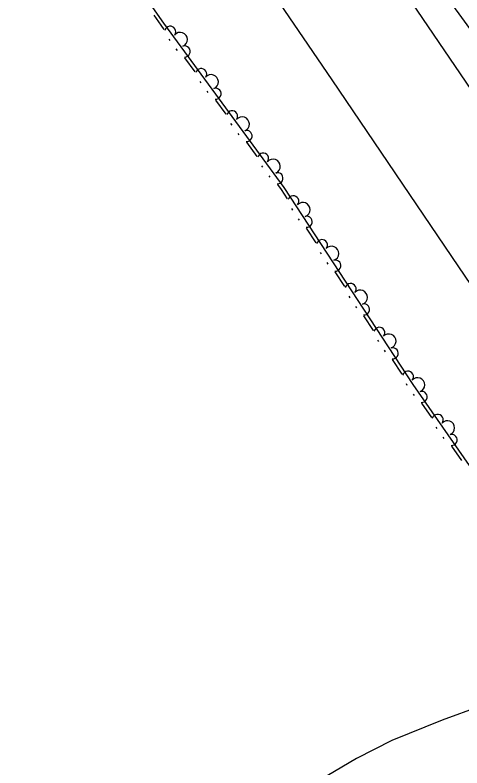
# Model space of a CAD drawing. Extents: x 2030130 to 2036320, y 723205 to 762423.
# Drawn here: x 2032827.6 to 2032932.6, y 761768 to 761944.8 of the extents above; entities that cross this region are included whole.
import ezdxf

# ---------------------------------------------------------------- set-up
doc = ezdxf.new("R2010")
doc.units = 0
for name, color, linetype in [('Draft_Station Labels Major', 7, 'Continuous'), ('Draft_Station Tics Major', 7, 'Continuous'), ('Prop Alignment Horizontal', 7, 'Continuous')]:
    doc.layers.add(name, color=color, linetype=linetype)

msp = doc.modelspace()

# ---------------------------------------------------------------- linework, layer by layer
at = {"layer": 'Draft_Station Labels Major'}
for points in [[(2032982.25, 761857.44), (2032953.98, 761899.13), (2032895.43, 761985.31), (2032867.48, 762026.64), (2032839.86, 762067.31), (2032810.94, 762109.31), (2032783.52, 762149.89), (2032755.69, 762190.54), (2032727.21, 762232.52), (2032699.29, 762273.24), (2032670.84, 762315.05), (2032643.99, 762354.39), (2032615.89, 762395.7), (2032597.19, 762422.99)], [(2032578.53, 762404.38), (2032622.03, 762340.46), (2032649.81, 762299.71), (2032677.92, 762258.76), (2032706.15, 762217.66), (2032734.05, 762176.43), (2032762.1, 762135.36), (2032790.25, 762094.19), (2032818.14, 762052.99), (2032846.2, 762011.84), (2032874.09, 761970.67), (2032902.04, 761929.59), (2032931.85, 761885.67), (2032959.96, 761844.28)]]:
    msp.add_lwpolyline(points, dxfattribs=at)
at = {"layer": 'Draft_Station Tics Major'}
for points in [[(2033107.4, 761688.4), (2033049.51, 761771.21), (2032985.52, 761870.07), (2032934.46, 761941.71), (2032872.35, 762027.01), (2032832.35, 762090.98)], [(2032987.59, 761762.73), (2032957.8, 761805.4), (2032921.13, 761858.06), (2032890.88, 761904.34), (2032862.59, 761942.95), (2032834.05, 761983.65), (2032801.35, 762033.01), (2032781.96, 762059.34)], [(2032862.7, 761941.41), (2032861.92, 761942.47), (2032860.31, 761944.77)], [(2032864.06, 761938.85), (2032863.82, 761939.18)], [(2032865.76, 761936.54), (2032865.52, 761936.87)], [(2032869.97, 761931.49), (2032867.54, 761934.8)], [(2032871.33, 761928.93), (2032871.09, 761929.26)], [(2032873.03, 761926.61), (2032872.79, 761926.95)], [(2032877.24, 761921.56), (2032874.82, 761924.87)], [(2032878.61, 761919.01), (2032878.36, 761919.34)], [(2032880.3, 761916.69), (2032880.06, 761917.02)], [(2032884.51, 761911.64), (2032882.09, 761914.95)], [(2032885.88, 761909.08), (2032885.64, 761909.41)], [(2032887.58, 761906.77), (2032887.33, 761907.1)], [(2032891.64, 761901.67), (2032890.2, 761903.88), (2032889.36, 761905.02)], [(2032892.87, 761899.04), (2032892.65, 761899.39)], [(2032894.44, 761896.64), (2032894.22, 761896.98)], [(2032898.37, 761891.37), (2032896.13, 761894.81)], [(2032899.6, 761888.75), (2032899.38, 761889.09)], [(2032901.17, 761886.34), (2032900.95, 761886.69)], [(2032905.1, 761881.07), (2032902.86, 761884.51)], [(2032906.33, 761878.45), (2032906.11, 761878.79)], [(2032907.9, 761876.05), (2032907.68, 761876.39)], [(2032911.84, 761870.78), (2032909.59, 761874.21)], [(2032913.06, 761868.15), (2032912.84, 761868.49)], [(2032914.63, 761865.75), (2032914.41, 761866.09)], [(2032918.57, 761860.48), (2032916.32, 761863.91)], [(2032919.79, 761857.85), (2032919.57, 761858.2)], [(2032921.44, 761855.46), (2032921.21, 761855.79)], [(2032925.53, 761850.31), (2032923.19, 761853.67)], [(2032926.83, 761847.72), (2032926.6, 761848.05)], [(2032928.47, 761845.36), (2032928.24, 761845.7)], [(2032932.56, 761840.21), (2032930.22, 761843.57)]]:
    msp.add_lwpolyline(points, dxfattribs=at)
for centre, radius, start, end in [((2032864.08, 761940.9), 1.3, 324.6678, 165.4643), ((2032866.44, 761939.07), 1.69, 292.1966, 140.2691), ((2032867.48, 761936.27), 1.3, 267.0013, 107.7979), ((2032871.36, 761930.98), 1.3, 324.6678, 165.4643), ((2032873.71, 761929.15), 1.69, 292.1966, 140.2691), ((2032874.75, 761926.35), 1.3, 267.0013, 107.7979), ((2032878.63, 761921.06), 1.3, 324.6678, 165.4643), ((2032880.99, 761919.23), 1.69, 292.1966, 140.2691), ((2032882.02, 761916.43), 1.3, 267.0013, 107.7979), ((2032885.9, 761911.13), 1.3, 324.6678, 165.4643), ((2032888.26, 761909.3), 1.69, 292.1966, 140.2691), ((2032889.29, 761906.5), 1.3, 267.0013, 107.7979), ((2032893, 761901.09), 1.3, 321.6062, 162.4027), ((2032895.26, 761899.14), 1.69, 289.135, 137.2075), ((2032896.14, 761896.28), 1.3, 263.9397, 104.7363), ((2032899.73, 761890.79), 1.3, 321.6062, 162.4027), ((2032901.99, 761888.84), 1.69, 289.135, 137.2075), ((2032902.87, 761885.99), 1.3, 263.9397, 104.7363), ((2032906.46, 761880.49), 1.3, 321.6062, 162.4027), ((2032908.72, 761878.54), 1.69, 289.135, 137.2075), ((2032909.61, 761875.69), 1.3, 263.9397, 104.7363), ((2032913.2, 761870.2), 1.3, 321.6062, 162.4027), ((2032915.45, 761868.24), 1.69, 289.135, 137.2075), ((2032916.34, 761865.39), 1.3, 263.9397, 104.7363), ((2032919.93, 761859.9), 1.3, 321.6062, 162.4027), ((2032922.19, 761857.97), 1.69, 290.8132, 138.8857), ((2032923.16, 761855.15), 1.3, 265.618, 106.4145), ((2032926.91, 761849.76), 1.3, 323.2844, 164.081), ((2032929.22, 761847.88), 1.69, 290.8132, 138.8857), ((2032930.19, 761845.05), 1.3, 265.618, 106.4145)]:
    msp.add_arc(centre, radius, start, end, dxfattribs=at)
at = {"layer": 'Prop Alignment Horizontal'}
msp.add_lwpolyline([(2032946.02, 761785.79), (2032927.96, 761779.26), (2032916.13, 761774.45), (2032907.84, 761770.26), (2032900.95, 761766.12)], dxfattribs=at)

doc.saveas('drawing.dxf')
